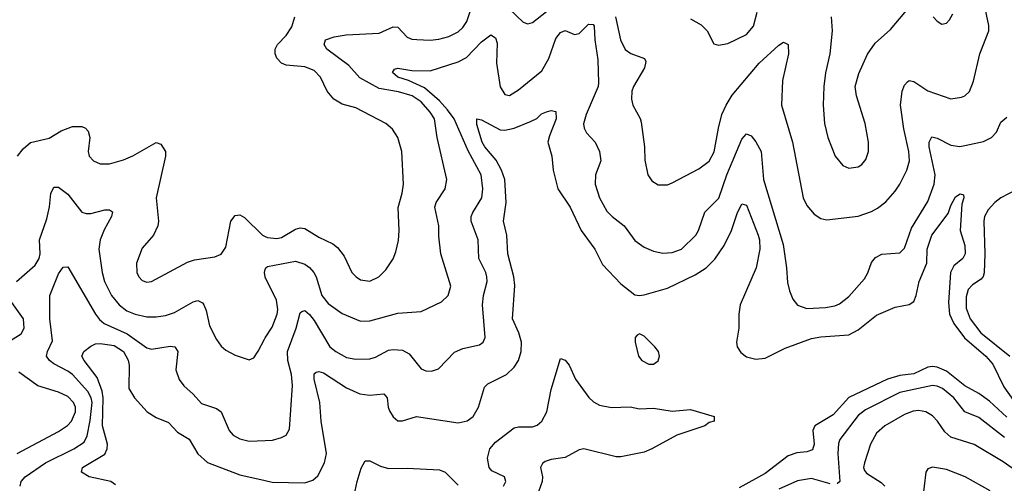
# Model space of a CAD drawing. Header units: inches. Extents: x 1305375 to 1407406, y 744550 to 841633.
# Tile 285 of 509: x 1358943 to 1363179, y 774282 to 776277. Entities that reach past the tile are written whole.
import ezdxf

# ---------------------------------------------------------------- set-up
doc = ezdxf.new("R2010")
doc.units = ezdxf.units.IN
doc.header["$MEASUREMENT"] = 0
doc.layers.add('B3757', color=7, linetype='Continuous')
doc.layers.add('B3767', color=7, linetype='Continuous')

msp = doc.modelspace()

# ---------------------------------------------------------------- linework, layer by layer
at = {"layer": 'B3757', "color": 5}
for points, elevation in [([(1358934.3, 775690), (1358957.8, 775722.2), (1358990, 775748.7), (1359070, 775767.2), (1359121.5, 775798.5), (1359170, 775818.4), (1359210, 775817.6), (1359226, 775810), (1359237.3, 775797.3), (1359245.2, 775770), (1359237.4, 775710), (1359242, 775690), (1359260.5, 775670), (1359290, 775656.5), (1359330, 775657.3), (1359390, 775673.8), (1359430, 775691.4), (1359530, 775748.4), (1359550, 775741.6), (1359570, 775710.8), (1359570.2, 775690), (1359531.1, 775510), (1359540.8, 775410), (1359538.3, 775390), (1359519.5, 775350), (1359470, 775294.5), (1359445.6, 775230), (1359447.5, 775190), (1359456.5, 775170), (1359470, 775154.6), (1359490, 775148.2), (1359510, 775151.3), (1359665.9, 775234.1), (1359695.9, 775244.1), (1359782.9, 775257.1), (1359810, 775268.5), (1359830, 775298.8), (1359851, 775410), (1359870, 775434.9), (1359890, 775436.9), (1359910, 775426), (1359988.3, 775350), (1360000, 775344.3)], 1080), ([(1358929.8, 775150), (1359010, 775221.3), (1359027.3, 775250), (1359031.1, 775270), (1359029.1, 775330), (1359059.9, 775419.9), (1359072.1, 775472.1), (1359077.8, 775530), (1359090, 775557), (1359110, 775556.5), (1359150, 775526.2), (1359210, 775449.2), (1359230, 775443), (1359250, 775443.7), (1359310, 775459.7), (1359330, 775459), (1359343.1, 775450), (1359338.6, 775430), (1359307.3, 775372.7), (1359290.2, 775330), (1359284.3, 775290), (1359298.8, 775190), (1359308.9, 775150), (1359338.5, 775090), (1359371, 775050), (1359404.6, 775024.6), (1359439.5, 775010), (1359490, 774998.5), (1359530, 774999), (1359570, 775004.6), (1359610, 775017.1), (1359690, 775063.8), (1359710, 775069.2), (1359730, 775059), (1359736, 775050), (1359746.1, 775026.1), (1359759.5, 774959.5), (1359790, 774900.5), (1359810, 774872.7), (1359830, 774855.8), (1359870, 774833.7), (1359930, 774813), (1359950, 774822), (1359969.8, 774850.2), (1359997, 774903), (1360000, 774907.7)], 1060), ([(1358945, 774270), (1358949.8, 774290), (1358966.2, 774310), (1359054.6, 774370), (1359176.8, 774430), (1359220.3, 774459.7), (1359234, 774486), (1359247.1, 774552.9), (1359255.3, 774630), (1359250.6, 774650.6), (1359236.7, 774676.7), (1359170, 774749.9), (1359150, 774764.9), (1359090, 774795.6), (1359071.6, 774810), (1359059.3, 774830), (1359062.4, 774850), (1359085.1, 774894.9), (1359073.3, 774990), (1359072.6, 775090), (1359110, 775183.6), (1359130, 775212.2), (1359150, 775214.4), (1359270.1, 775010), (1359286.7, 774986.7), (1359307, 774970), (1359405.9, 774925.9), (1359490, 774865), (1359510, 774859.5), (1359590, 774872.5), (1359610.4, 774870), (1359623.6, 774850), (1359615.2, 774770), (1359630, 774728.7), (1359650, 774701.7), (1359690, 774666.3), (1359725.5, 774625.5), (1359790, 774604.4), (1359809.4, 774589.4), (1359844.7, 774510), (1359861.1, 774490), (1359890, 774473.6), (1359930, 774463.2), (1360000, 774466.8)], 1040), ([(1360000, 775168.9), (1359999.5, 775170), (1359995.9, 775190), (1360000, 775202.9)], 1060), ([(1358892.8, 774890), (1358950, 774924.9), (1358962.5, 774950), (1358959.3, 774990), (1358902.5, 775070)], 1060), ([(1359355.8, 774275.8), (1359334.8, 774290), (1359242.9, 774310), (1359209.8, 774330), (1359213.6, 774350), (1359310, 774407), (1359319.7, 774430), (1359321.5, 774450), (1359299.9, 774530), (1359302, 774650), (1359298.4, 774678.4), (1359277.1, 774737.1), (1359220.8, 774810), (1359211.3, 774830), (1359218.7, 774850), (1359250, 774872.5), (1359270, 774881.9), (1359290, 774884.2), (1359350, 774875.1), (1359389.4, 774850), (1359410, 774812.7), (1359414.4, 774790), (1359413.2, 774690), (1359436.9, 774650), (1359491.5, 774590), (1359530, 774565.1), (1359584.2, 774544.2), (1359622.3, 774502.3), (1359672.8, 774472.8), (1359709.2, 774409.2), (1359751, 774371), (1359890, 774318.7), (1360000, 774293.8)], 1020), ([(1358932.1, 774410), (1359110, 774504.7), (1359148.4, 774531.6), (1359165.5, 774550), (1359183.4, 774590), (1359183, 774610), (1359175.3, 774630), (1359150, 774655.3), (1359110, 774674), (1359021.1, 774701.1), (1358940.3, 774760.3)], 1060)]:
    msp.add_lwpolyline(points, dxfattribs=dict(at, elevation=elevation))
at = {"layer": 'B3767', "color": 5}
for points, elevation in [([(1361050, 776322.7), (1361110, 776266.5), (1361130, 776259.7), (1361150, 776265.4), (1361250, 776344.4)], 1060), ([(1361506.5, 776290), (1361528.1, 776190), (1361548.5, 776148.5), (1361572, 776132), (1361630.9, 776110.9), (1361637, 776097), (1361632, 776070), (1361584.4, 775990), (1361577.5, 775970), (1361575.5, 775935.5), (1361581.5, 775910), (1361612.8, 775852.8), (1361616.9, 775836.9), (1361630.8, 775730.8), (1361633.5, 775673.5), (1361645.7, 775610), (1361663.2, 775583.2), (1361690, 775566.4), (1361730, 775566.7), (1361750, 775574.9), (1361864.7, 775635.3), (1361910, 775667.9), (1361931.7, 775708.3), (1361949.2, 775810), (1361964.4, 775870), (1361982.1, 775910), (1362007.9, 775952.1), (1362125, 776090), (1362210, 776167.9), (1362230, 776181.1), (1362250, 776170.6), (1362250.7, 776130), (1362224.6, 776015.4), (1362221.4, 775910), (1362267.9, 775750), (1362314, 775510), (1362330, 775478.4), (1362361.1, 775441.1), (1362390, 775422), (1362416, 775416), (1362550, 775432.1), (1362607.8, 775452.2), (1362634, 775466), (1362670, 775494), (1362710, 775539.6), (1362729.8, 775570), (1362760.2, 775630), (1362771.1, 775670), (1362768.2, 775710), (1362747.7, 775807.7), (1362733.3, 775910), (1362739.8, 775970), (1362750, 775995.8), (1362763, 776010), (1362770, 776015.6), (1362790, 776011.4), (1362850, 775971.1), (1362950, 775936.5), (1362995.9, 775944.1), (1363010, 775950.3), (1363030, 775968.4), (1363046.8, 776013.2), (1363074.5, 776130), (1363112.2, 776230), (1363113, 776253), (1363092.8, 776347.2)], 1060), ([(1362434, 776290), (1362439.5, 776230), (1362428.7, 776130), (1362410, 776048), (1362403.2, 775990), (1362400.7, 775910), (1362406.5, 775830), (1362420.2, 775770), (1362451.6, 775690), (1362484.9, 775650), (1362510, 775638.3), (1362550, 775643.6), (1362565.9, 775654.1), (1362583.8, 775676.2), (1362594.8, 775710), (1362595.1, 775750), (1362580.5, 775830), (1362543.5, 775950), (1362538, 775990), (1362553.6, 776046.4), (1362590.9, 776129.1), (1362623.8, 776176.2), (1362690, 776235.8), (1362790, 776354.9)], 1080), ([(1360000, 775202.9), (1360002.3, 775210), (1360010, 775215), (1360130, 775238.4), (1360170, 775225.8), (1360190.8, 775210.8), (1360209.3, 775189.3), (1360219.3, 775170), (1360243.3, 775090), (1360270, 775055.8), (1360330, 775013.2), (1360410, 774980.2), (1360450, 774981), (1360570, 775014), (1360670, 775021.2), (1360757.4, 775062.6), (1360787.1, 775090), (1360798.7, 775130), (1360755.5, 775270), (1360746.2, 775346.2), (1360746.9, 775390), (1360728.8, 775470), (1360734.5, 775490), (1360774.2, 775550), (1360780.9, 775590), (1360739.9, 775770), (1360727.6, 775850), (1360710, 775879.8), (1360670, 775924.2), (1360631.4, 775950), (1360573.7, 775966.3), (1360490, 775981.9), (1360407.4, 776027.4), (1360359.6, 776079.6), (1360264.8, 776150), (1360253, 776170), (1360259.5, 776190), (1360296, 776204), (1360348.5, 776211.5), (1360490, 776219.8), (1360550, 776246.5), (1360570, 776244.6), (1360610, 776202), (1360630, 776193.8), (1360651.5, 776191.5), (1360710, 776189.5), (1360746.4, 776193.6), (1360790, 776205.3), (1360830, 776225), (1360850, 776243.2), (1360867.5, 776270), (1360887.8, 776330)], 1060), ([(1361830, 776281.5), (1361875.4, 776255.4), (1361901.6, 776230), (1361930, 776174), (1361950, 776167.2), (1361990, 776174.3), (1362070, 776213.7), (1362099.8, 776250), (1362115.9, 776310)], 1080), ([(1362873, 776290), (1362890, 776270.6), (1362910, 776258.8), (1362930, 776262.8), (1362943.9, 776276.1), (1362957.5, 776302.5)], 1080), ([(1360000, 775344.3), (1360010, 775339.5), (1360050, 775335.3), (1360070, 775339.8), (1360130, 775376), (1360150, 775381.5), (1360170, 775378.5), (1360230, 775341.1), (1360290, 775313.2), (1360310, 775296.5), (1360339.5, 775259.5), (1360372.9, 775190), (1360390.4, 775170), (1360410, 775157.7), (1360450, 775152.7), (1360488.9, 775171.1), (1360519, 775201), (1360550, 775247.7), (1360561.8, 775278.2), (1360572.5, 775327.5), (1360575.3, 775370), (1360571.3, 775468.7), (1360589.2, 775530.8), (1360594.6, 775570), (1360587, 775710), (1360569.8, 775769.8), (1360546.9, 775806.9), (1360518, 775830), (1360390, 775898.3), (1360330, 775913.8), (1360295.4, 775935.4), (1360266, 775970), (1360237.7, 776030), (1360210, 776058.3), (1360170, 776075), (1360090, 776081.7), (1360069.9, 776089.9), (1360050, 776111.5), (1360041.8, 776130), (1360042, 776150), (1360052.9, 776170), (1360090, 776209.2), (1360114, 776246), (1360126.4, 776290)], 1080), ([(1360000, 774466.8), (1360031.6, 774468.4), (1360070, 774478.9), (1360089.5, 774490), (1360104.4, 774515.6), (1360116.8, 774703.2), (1360112.3, 774750), (1360096.7, 774810), (1360095.8, 774850), (1360133.2, 774950), (1360150, 775016.4), (1360157.8, 775022.2), (1360170, 775026), (1360190, 775008.4), (1360210, 774982.7), (1360278.2, 774870), (1360302.8, 774850), (1360350, 774824.1), (1360390, 774815.9), (1360450, 774818.3), (1360474.8, 774825.2), (1360530, 774855), (1360550, 774858.6), (1360590, 774855.6), (1360618.7, 774838.7), (1360670, 774774.9), (1360690, 774765.7), (1360715.6, 774764.4), (1360745.7, 774774.3), (1360814.2, 774845.8), (1360850, 774862.6), (1360921.6, 774878.4), (1360938, 774890), (1360946.2, 774910), (1360935, 775050), (1360939.2, 775090), (1360954.1, 775150), (1360953.6, 775170), (1360949.2, 775190), (1360918.1, 775250), (1360915.5, 775330), (1360886, 775410), (1360886.2, 775430), (1360892.6, 775447.4), (1360931.8, 775510), (1360935.8, 775550), (1360928.6, 775610), (1360873.3, 775713.3), (1360812, 775850), (1360783.6, 775890), (1360750, 775928.3), (1360684.2, 775984.2), (1360616.1, 776016.1), (1360569.8, 776030), (1360547.4, 776050), (1360556, 776064), (1360570, 776069.3), (1360630, 776059.1), (1360710, 776057.9), (1360830, 776095.9), (1360865.6, 776114.4), (1360930, 776182.6), (1360970, 776212), (1360990, 776199.1), (1360996.9, 776176.9), (1360994, 776090), (1361010, 775988), (1361030, 775955.3), (1361050, 775951.6), (1361090, 775975.5), (1361190, 776057.8), (1361220.5, 776110), (1361250, 776195.8), (1361270, 776221.7), (1361290, 776230.3), (1361330, 776213.1), (1361350, 776217.3), (1361390, 776257.8), (1361410, 776257.2), (1361415.1, 776250), (1361417.1, 776190), (1361430, 776104.7), (1361434.2, 776005.8), (1361432.2, 775990), (1361380.2, 775870), (1361369.3, 775829.3), (1361371.6, 775810), (1361382.3, 775790), (1361419.5, 775750), (1361437.4, 775710), (1361443.6, 775670), (1361420.8, 775610), (1361418.6, 775570), (1361437.8, 775510), (1361470, 775453.7), (1361491.8, 775430), (1361543.6, 775390), (1361590, 775327.6), (1361630, 775298), (1361670, 775281.3), (1361710, 775273), (1361750, 775276), (1361790, 775290.2), (1361852.8, 775350), (1361864.1, 775370), (1361891.1, 775448.9), (1361951, 775509), (1361985.2, 775610), (1362050, 775763.8), (1362070, 775785.5), (1362090, 775777.1), (1362110, 775752.2), (1362132.7, 775710), (1362143.2, 775590), (1362227.5, 775310), (1362242.7, 775210), (1362246.3, 775146.3), (1362254.6, 775110), (1362270, 775074), (1362289, 775049), (1362330, 775034.9), (1362410, 775038.5), (1362450, 775046), (1362470, 775054.9), (1362510, 775086), (1362577.4, 775162.6), (1362592.3, 775187.7), (1362608.2, 775231.8), (1362625.7, 775254.3), (1362651.8, 775268.2), (1362730, 775274.6), (1362750, 775294), (1362780.5, 775379.5), (1362850, 775494.3), (1362878, 775570), (1362882.6, 775610), (1362856.5, 775730), (1362856.1, 775750), (1362867.3, 775772.7), (1362890, 775768), (1362950, 775737.1), (1362987.9, 775732.1), (1363010, 775735.2), (1363090, 775753), (1363124, 775770), (1363146.2, 775793.8), (1363163.9, 775836.1), (1363190, 775857.8)], 1040), ([(1360000, 774293.8), (1360030, 774287.1), (1360170, 774284.1), (1360204.3, 774295.7), (1360225.5, 774314.5), (1360254, 774370), (1360263.2, 774410), (1360240.9, 774550), (1360234.7, 774630), (1360209.9, 774730), (1360210, 774753.4), (1360218.9, 774761.1), (1360230, 774763.9), (1360250, 774757.1), (1360350, 774693.3), (1360406.8, 774666.8), (1360450, 774662.1), (1360510, 774666.9), (1360523.8, 774650), (1360528.2, 774610), (1360534.5, 774594.5), (1360550, 774568.7), (1360570, 774551.7), (1360590, 774551.6), (1360650, 774570.2), (1360830, 774542.5), (1360868.4, 774551.6), (1360894.6, 774570), (1360917.4, 774610), (1360943.5, 774696.5), (1360957.7, 774710), (1361037.4, 774750), (1361070, 774781.6), (1361088.7, 774811.3), (1361101.5, 774850), (1361102.3, 774890), (1361091.1, 774930), (1361063.2, 774990), (1361072.9, 775132.9), (1361069.3, 775170), (1361043.9, 775270), (1361039.2, 775350), (1361024.3, 775410), (1361036.7, 775490), (1361030.3, 775590), (1361016.8, 775630), (1360993.1, 775673.1), (1360944.5, 775730), (1360933.5, 775750), (1360910, 775826.6), (1360910, 775850.5), (1360930, 775846.7), (1361010, 775803.5), (1361030, 775802.3), (1361070, 775810.1), (1361141.2, 775838.8), (1361167.7, 775852.3), (1361188.3, 775871.7), (1361210, 775881.3), (1361230, 775886.7), (1361250, 775882.8), (1361250.8, 775850), (1361222, 775778), (1361216.2, 775750), (1361232.5, 775690), (1361239.1, 775630), (1361258, 775550), (1361310.9, 775470.9), (1361358.7, 775370), (1361417.3, 775290), (1361450, 775224), (1361530, 775140.7), (1361590, 775093.6), (1361610, 775090.2), (1361630, 775093.4), (1361730, 775121.5), (1361850, 775178.9), (1361896.3, 775210), (1361933.5, 775246.5), (1361974, 775306), (1362005.4, 775370), (1362030, 775443.7), (1362050, 775484.4), (1362070, 775479.3), (1362120.7, 775350), (1362126, 775330), (1362127.3, 775290), (1362111.4, 775210), (1362043.7, 775050), (1362037.6, 775010), (1362037.1, 774950), (1362027.3, 774890), (1362030.2, 774870), (1362045.5, 774845.5), (1362070, 774826.8), (1362110, 774815.8), (1362150, 774820.1), (1362235.9, 774864.1), (1362350, 774905.2), (1362390, 774913.2), (1362510, 774921.8), (1362550, 774943.3), (1362630, 775005.7), (1362710, 775040.5), (1362770, 775051.4), (1362790, 775064.8), (1362799.9, 775090), (1362812.8, 775150), (1362846.4, 775230), (1362848, 775290), (1362867.6, 775350), (1362937.3, 775442.7), (1362950, 775478), (1362970, 775514.4), (1362990, 775527.3), (1363003.6, 775523.6), (1363004.9, 775510), (1362996, 775484), (1362989, 775370), (1363010, 775305.5), (1363011.6, 775270), (1363000.6, 775250), (1362962.1, 775217.9), (1362948.6, 775190), (1362939.1, 775060.9), (1362944, 775010), (1362961.7, 774970), (1363007.6, 774907.6), (1363099.4, 774830), (1363130, 774795.3), (1363177.1, 774697.1), (1363267.6, 774570)], 1020), ([(1363230, 775545.2), (1363163.8, 775510), (1363138, 775490), (1363110, 775458.9), (1363094.1, 775430), (1363090.8, 775410), (1363096, 775270), (1363092.5, 775187.5), (1363088.5, 775171.5), (1363080, 775160), (1363043.1, 775136.9), (1363024.3, 775115.7), (1363015.3, 775084.7), (1363015.7, 775035.7), (1363031.9, 774990), (1363078.4, 774930), (1363202.6, 774830)], 1040), ([(1360000, 774907.7), (1360030, 774953.7), (1360051.1, 775010), (1360053.4, 775030), (1360047.8, 775070), (1360000, 775168.9)], 1060), ([(1361024.7, 774270), (1361034.8, 774290), (1361028.5, 774310), (1360975.3, 774335.3), (1360962.5, 774350), (1360955.8, 774390), (1360965.9, 774430), (1360990, 774458.8), (1361070, 774520.7), (1361090, 774525.3), (1361150, 774525.5), (1361170, 774532.6), (1361190.4, 774549.6), (1361211.2, 774590), (1361230, 774685.5), (1361270, 774819.1), (1361290, 774812.7), (1361307, 774790), (1361335, 774730), (1361392.1, 774652.1), (1361412.4, 774632.4), (1361438.3, 774618.3), (1361490, 774608.9), (1361570, 774611.5), (1361610, 774602.3), (1361670, 774605.8), (1361750, 774592.4), (1361830, 774600.4), (1361931.3, 774570), (1361931, 774550), (1361910, 774543.6), (1361890.6, 774530), (1361770, 774489), (1361663.6, 774430), (1361630, 774416.7), (1361530, 774396.7), (1361510, 774396.6), (1361370, 774430.3), (1361350, 774425.9), (1361290, 774393.6), (1361230, 774384.3), (1361204.2, 774375.8), (1361192.3, 774367.7), (1361183.4, 774350), (1361192.4, 774310), (1361191.7, 774290), (1361169.4, 774230)], 980), ([(1363190, 774566.4), (1363116.3, 774636.3), (1363070, 774668.6), (1363010, 774700.9), (1362930, 774764.5), (1362890, 774781.6), (1362870, 774785.1), (1362850, 774781.3), (1362790, 774753.8), (1362730, 774745.9), (1362676.5, 774730), (1362510, 774651.2), (1362442.9, 774577.1), (1362364.3, 774530), (1362355.2, 774510), (1362362, 774450), (1362354.2, 774425.8), (1362330, 774418), (1362286.2, 774413.8), (1362250, 774400.6), (1362150, 774324), (1362038, 774262)], 1020), ([(1363179.6, 774479.6), (1363070, 774566), (1363010, 774589.9), (1362962, 774650), (1362913, 774690), (1362890, 774700.8), (1362870, 774703.2), (1362730, 774673.2), (1362581.9, 774598.1), (1362550, 774573.3), (1362472.4, 774470), (1362466.2, 774453.8), (1362463.5, 774410), (1362471.5, 774290), (1362460, 774280)], 1040), ([(1363266.3, 774310), (1363174.3, 774374.3), (1363050, 774448.5), (1362950, 774480.5), (1362923.4, 774503.4), (1362891.4, 774550), (1362870, 774572.9), (1362842, 774590), (1362810, 774595.4), (1362787.7, 774592.3), (1362750, 774578.7), (1362664.7, 774530), (1362630, 774498.4), (1362603.2, 774450), (1362577.6, 774370), (1362574, 774350), (1362577.3, 774337.3), (1362585.9, 774325.9), (1362650, 774286.2), (1362664.7, 774270)], 1060), ([(1360378.6, 774210), (1360395.7, 774290), (1360412.3, 774347.7), (1360430, 774378.8), (1360450, 774379.4), (1360495.6, 774355.6), (1360530, 774345.5), (1360610, 774347.5), (1360750, 774339.4), (1360773.6, 774330), (1360830, 774273.6)], 980), ([(1363118.3, 774250), (1363011.6, 774310), (1362930, 774341.2), (1362870, 774351.1), (1362850, 774343.7), (1362841.3, 774330), (1362827.3, 774210)], 1080), ([(1362430, 774279.9), (1362350, 774302.5), (1362290, 774292.8), (1362210, 774256.2)], 1040)]:
    msp.add_lwpolyline(points, dxfattribs=dict(at, elevation=elevation))
at = {"layer": 'B3767', "color": 5, "elevation": 1020}
msp.add_lwpolyline([(1361610, 774926), (1361599.8, 774920.2), (1361590.6, 774909.4), (1361590.6, 774889.4), (1361605.3, 774830), (1361619.3, 774810), (1361650, 774794.9), (1361670, 774795.3), (1361690, 774808.7), (1361696.4, 774830), (1361691, 774850), (1361675.8, 774870), (1361630, 774915.1)], close=True, dxfattribs=at)

doc.saveas('drawing.dxf')
